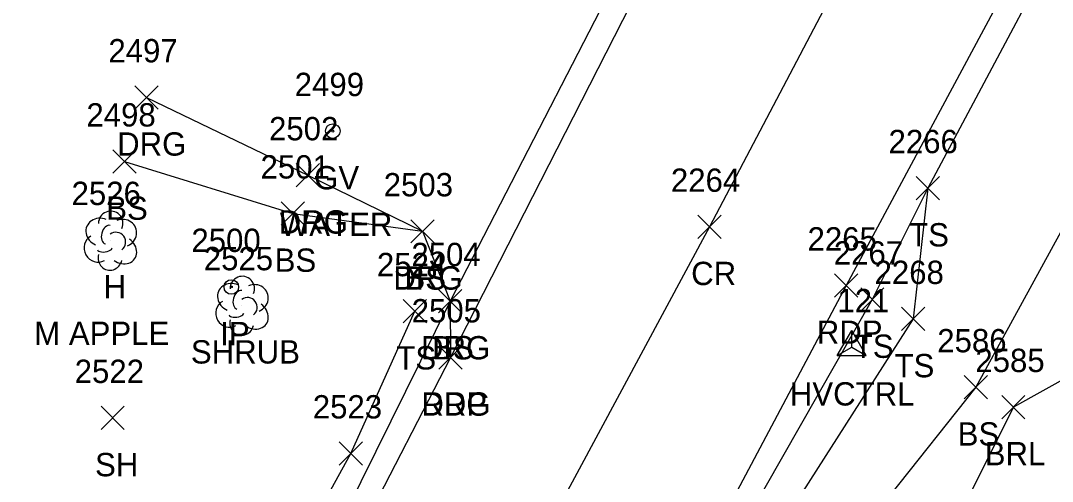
# Model space of a CAD drawing. Extents: x 1678863 to 1683592, y 407783 to 418211.
# Drawn here: x 1680682.6 to 1680771.2, y 415792.7 to 415832.2 of the extents above; entities that cross this region are included whole.
import ezdxf

# ---------------------------------------------------------------- set-up
doc = ezdxf.new("R2010")
doc.units = 0
for name, color, linetype in [('C_A', 7, 'Continuous'), ('C_I', 7, 'Continuous'), ('CPSM', 7, 'Continuous'), ('L_A', 7, 'Continuous'), ('L_C', 7, 'Continuous'), ('L_I', 7, 'Continuous'), ('L_TIC', 7, 'Continuous'), ('LABL', 7, 'Continuous'), ('LELB', 7, 'Continuous'), ('LSH', 7, 'Continuous'), ('LTD', 7, 'Continuous'), ('M_A', 7, 'Continuous'), ('M_I', 7, 'Continuous'), ('MPIR', 7, 'Continuous'), ('P_A', 7, 'Continuous'), ('P_I', 7, 'Continuous'), ('P_TIC', 7, 'Continuous'), ('PET', 7, 'Continuous'), ('PRC', 7, 'Continuous'), ('R_A', 7, 'Continuous'), ('R_I', 7, 'Continuous'), ('R_TIC', 7, 'Continuous'), ('RDG', 7, 'Continuous'), ('U_A', 7, 'Continuous'), ('U_C', 7, 'Continuous'), ('U_I', 7, 'Continuous'), ('UWV', 7, 'Continuous')]:
    doc.layers.add(name, color=color, linetype=linetype)

msp = doc.modelspace()

# ---------------------------------------------------------------- linework, layer by layer
at = {"layer": 'CPSM'}
for p, q in [((1680752.684, 415803.44), (1680753.934, 415805.605)), ((1680755.184, 415803.44), (1680753.934, 415805.605)), ((1680753.935, 415804.161), (1680753.934, 415805.605)), ((1680752.684, 415803.44), (1680753.935, 415804.161)), ((1680753.935, 415804.161), (1680753.935, 415804.161)), ((1680753.935, 415804.161), (1680755.184, 415803.44)), ((1680752.684, 415803.44), (1680755.184, 415803.44))]:
    msp.add_line(p, q, dxfattribs=at)
at = {"layer": 'L_TIC'}
for points in [[(1680690.498, 415819.091), (1680692.498, 415821.091)], [(1680692.498, 415819.091), (1680690.498, 415821.091)], [(1680759.46, 415816.804), (1680761.46, 415818.804)], [(1680761.46, 415816.804), (1680759.46, 415818.804)], [(1680759.46, 415816.804), (1680761.46, 415818.804)], [(1680761.46, 415816.804), (1680759.46, 415818.804)], [(1680704.958, 415814.63), (1680706.958, 415816.63)], [(1680706.958, 415814.63), (1680704.958, 415816.63)], [(1680716.101, 415813.102), (1680718.101, 415815.102)], [(1680718.101, 415813.102), (1680716.101, 415815.102)], [(1680718.476, 415807.116), (1680720.476, 415809.116)], [(1680720.476, 415807.116), (1680718.476, 415809.116)], [(1680754.706, 415807.248), (1680756.706, 415809.248)], [(1680756.706, 415807.248), (1680754.706, 415809.248)], [(1680715.434, 415806.251), (1680717.434, 415808.251)], [(1680717.434, 415806.251), (1680715.434, 415808.251)], [(1680758.205, 415805.584), (1680760.205, 415807.584)], [(1680760.205, 415805.584), (1680758.205, 415807.584)], [(1680763.595, 415799.724), (1680765.595, 415801.724)], [(1680765.595, 415799.724), (1680763.595, 415801.724)], [(1680766.812, 415798.031), (1680768.812, 415800.031)], [(1680768.812, 415798.031), (1680766.812, 415800.031)], [(1680689.49, 415797.094), (1680691.49, 415799.094)], [(1680691.49, 415797.094), (1680689.49, 415799.094)], [(1680709.933, 415794.051), (1680711.933, 415796.051)], [(1680711.933, 415794.051), (1680709.933, 415796.051)]]:
    msp.add_lwpolyline(points, dxfattribs=at)
at = {"layer": 'LABL'}
msp.add_lwpolyline([(1680798.037, 415815.843), (1680767.812, 415799.031), (1680758, 415779.455), (1680742.731, 415749.439), (1680736.961, 415720.292), (1680734.882, 415676.747)], dxfattribs=at)
at = {"layer": 'LELB'}
for points in [[(1681038.028, 416377.841), (1681018.749, 416331.614), (1681001.828, 416290.791), (1680984.436, 416253.744), (1680966.98, 416214.938), (1680950.182, 416176.933), (1680939.74, 416156.545), (1680931.743, 416141.556), (1680922.876, 416125.66), (1680904.836, 416089.792), (1680882.52, 416047.723), (1680856.468, 415999.192), (1680833.953, 415957.085), (1680817.582, 415925.775), (1680807.173, 415890.215), (1680788.233, 415868.015), (1680776.062, 415847.053), (1680760.46, 415817.804), (1680755.706, 415808.248), (1680735.62, 415773.097), (1680716.449, 415735.153), (1680696.338, 415699.121)], [(1680737.574, 415843.245), (1680719.476, 415808.116), (1680702.88, 415774.59), (1680685.973, 415744.851), (1680671.04, 415719.603), (1680644.985, 415731.269)], [(1680779.019, 415827.068), (1680764.595, 415800.724), (1680749.759, 415782.109), (1680734.083, 415752.615), (1680721.13, 415730.532), (1680704.812, 415692.989), (1680704.748, 415688.178), (1680689.04, 415667.713), (1680668.979, 415635.109), (1680668.126, 415633.15), (1680666.863, 415630.176), (1680666.01, 415629.15), (1680664.529, 415626.687), (1680656.162, 415606.333), (1680642.64, 415571.636), (1680625.841, 415544.479), (1680606.006, 415498.247), (1680595.977, 415466.064), (1680584.215, 415440.002)], [(1680691.498, 415820.091), (1680705.958, 415815.63), (1680717.101, 415814.102)], [(1680760.46, 415817.804), (1680759.205, 415806.584), (1680737.441, 415772.535), (1680718.549, 415734.225), (1680698.026, 415698.096), (1680678.911, 415660.828), (1680666.54, 415635.479), (1680651.212, 415608.561), (1680637.639, 415579.696), (1680620.72, 415545.755), (1680603.882, 415511.305), (1680588.551, 415474.847)], [(1680647.822, 415734.887), (1680671.7, 415723.464), (1680685.583, 415747.699), (1680698.428, 415772.35), (1680710.933, 415795.051), (1680716.434, 415807.251)]]:
    msp.add_lwpolyline(points, dxfattribs=at)
at = {"layer": 'LSH'}
msp.add_line((1680701.577, 415807.763), (1680701.577, 415807.763), dxfattribs=at)
msp.add_line((1680701.577, 415807.763), (1680701.577, 415807.763), dxfattribs=at)
msp.add_arc((1680701.624, 415809.197), 1.047, 335.52715, 180.95627, dxfattribs=at)
for centre, major_axis, ratio, start_param, end_param in [((1680700.786, 415808.43), (1.21, -0.512), 0.895232, 1.570796, 4.712389), ((1680702.619, 415808.347), (-1.141, -0.483), 0.949671, 1.570796, 4.712389), ((1680701.369, 415808.222), (-0.208, -0.792), 0.645439, 3.141593, 6.283185), ((1680700.494, 415807.055), (0.584, -1.042), 0.959034, 3.141593, 6.283185), ((1680702.077, 415807.597), (-0.5, 0.667), 0.989748, 3.141593, 6.283185), ((1680701.119, 415807.013), (-0.625, -0.083), 0.423636, 0, 3.141593), ((1680702.577, 415806.93), (-1.09, 0.792), 0.841452, 1.570796, 4.712389), ((1680701.578, 415806.263), (0.265, 1.061), 0.942809, 1.570796, 4.712389)]:
    msp.add_ellipse(centre, major_axis=major_axis, ratio=ratio, start_param=start_param, end_param=end_param, dxfattribs=at)
at = {"layer": 'LTD'}
msp.add_line((1680690.278, 415813.356), (1680690.278, 415813.356), dxfattribs=at)
msp.add_line((1680690.278, 415813.356), (1680690.278, 415813.356), dxfattribs=at)
msp.add_arc((1680690.325, 415814.79), 1.047, 335.52715, 180.95627, dxfattribs=at)
for centre, major_axis, ratio, start_param, end_param in [((1680689.487, 415814.023), (1.21, -0.512), 0.895232, 1.570796, 4.712389), ((1680691.32, 415813.94), (-1.141, -0.483), 0.949671, 1.570796, 4.712389), ((1680690.07, 415813.815), (-0.208, -0.792), 0.645439, 3.141593, 6.283185), ((1680690.778, 415813.19), (-0.5, 0.667), 0.989748, 3.141593, 6.283185), ((1680689.195, 415812.648), (0.584, -1.042), 0.959034, 3.141593, 6.283185), ((1680691.278, 415812.523), (-1.09, 0.792), 0.841452, 1.570796, 4.712389), ((1680689.82, 415812.606), (-0.625, -0.083), 0.423636, 0, 3.141593), ((1680690.279, 415811.856), (0.265, 1.061), 0.942809, 1.570796, 4.712389)]:
    msp.add_ellipse(centre, major_axis=major_axis, ratio=ratio, start_param=start_param, end_param=end_param, dxfattribs=at)
at = {"layer": 'MPIR'}
for radius in [0.625, 0.0833]:
    msp.add_circle((1680700.677, 415809.329), radius, dxfattribs=at)
at = {"layer": 'P_TIC'}
for points in [[(1680740.722, 415813.49), (1680742.722, 415815.49)], [(1680742.722, 415813.49), (1680740.722, 415815.49)], [(1680752.452, 415808.453), (1680754.452, 415810.453)], [(1680754.452, 415808.453), (1680752.452, 415810.453)], [(1680718.499, 415802.289), (1680720.499, 415804.289)], [(1680720.499, 415802.289), (1680718.499, 415804.289)]]:
    msp.add_lwpolyline(points, dxfattribs=at)
at = {"layer": 'PET'}
for points in [[(1681035.735, 416378.532), (1681017.062, 416332.678), (1680999.27, 416291.416), (1680982.689, 416254.142), (1680964.824, 416215.737), (1680947.348, 416177.779), (1680937.484, 416157.885), (1680921.556, 416126.429), (1680903.284, 416091.068), (1680880.843, 416048.454), (1680855.061, 415999.873), (1680831.971, 415957.257), (1680815.388, 415926.606), (1680795.99, 415889.859), (1680774.337, 415848.34), (1680753.452, 415809.453), (1680734.449, 415773.685), (1680714.618, 415736.113), (1680695.558, 415699.429)], [(1680996.009, 416353.708), (1680982.81, 416321.51), (1680971.476, 416295.92), (1680952.699, 416253.887), (1680926.82, 416197.74), (1680911.806, 416166.238), (1680904.741, 416153.708), (1680897.853, 416138.556), (1680882.543, 416108.428), (1680868.495, 416082.164), (1680848.805, 416046.269), (1680837.325, 416025.635), (1680820.87, 415993.998), (1680802.929, 415960.8), (1680794.927, 415945.376), (1680788.346, 415932.196), (1680766.351, 415890.197), (1680748.569, 415858.048), (1680739.86, 415843.183), (1680719.499, 415803.289), (1680704.335, 415773.881), (1680688.05, 415743.551), (1680674.8, 415719.505), (1680654.864, 415682.787)]]:
    msp.add_lwpolyline(points, dxfattribs=at)
at = {"layer": 'PRC'}
msp.add_lwpolyline([(1681023.421, 416383.548), (1681004.955, 416337.973), (1680986.609, 416296.092), (1680970.955, 416259.77), (1680953.86, 416221.87), (1680935.465, 416183), (1680925.479, 416164.551), (1680910.269, 416132.659), (1680891.395, 416096.45), (1680869.682, 416055.771), (1680842.557, 416004.51), (1680820.257, 415963.673), (1680803.622, 415931.186), (1680784.301, 415896.018), (1680762.737, 415854.402), (1680741.722, 415814.49), (1680722.602, 415778.992), (1680702.407, 415740.813), (1680684.221, 415706.228), (1680664.503, 415668.421)], dxfattribs=at)
at = {"layer": 'R_TIC'}
for points in [[(1680692.386, 415824.593), (1680694.386, 415826.593)], [(1680694.386, 415824.593), (1680692.386, 415826.593)], [(1680706.256, 415817.907), (1680708.256, 415819.907)], [(1680708.256, 415817.907), (1680706.256, 415819.907)], [(1680716.101, 415813.102), (1680718.101, 415815.102)], [(1680718.101, 415813.102), (1680716.101, 415815.102)], [(1680718.476, 415807.116), (1680720.476, 415809.116)], [(1680720.476, 415807.116), (1680718.476, 415809.116)], [(1680718.499, 415802.289), (1680720.499, 415804.289)], [(1680720.499, 415802.289), (1680718.499, 415804.289)]]:
    msp.add_lwpolyline(points, dxfattribs=at)
at = {"layer": 'RDG'}
msp.add_lwpolyline([(1680693.386, 415825.593), (1680707.256, 415818.907), (1680717.101, 415814.102), (1680719.476, 415808.116), (1680719.499, 415803.289)], dxfattribs=at)
at = {"layer": 'UWV'}
for radius in [0.625, 0.0833]:
    msp.add_circle((1680709.389, 415822.701), radius, dxfattribs=at)

# ---------------------------------------------------------------- texts
at = {"layer": 'C_A'}
msp.add_text('HVCTRL', height=2, dxfattribs=at).set_placement((1680748.628, 415799.161))
at = {"layer": 'C_I'}
msp.add_text('121', height=2, dxfattribs=at).set_placement((1680752.706, 415807.161))
at = {"layer": 'L_A'}
for s, p in [('BS', (1680689.939, 415815.091)), ('TS', (1680758.869, 415812.804)), ('TS', (1680758.869, 415812.804)), ('BS', (1680704.399, 415810.63)), ('BS', (1680715.542, 415809.102)), ('H', (1680689.711, 415808.356)), ('TS', (1680754.115, 415803.248)), ('SHRUB', (1680697.207, 415802.763)), ('BS', (1680717.917, 415803.116)), ('TS', (1680714.844, 415802.251)), ('TS', (1680757.614, 415801.584)), ('BS', (1680763.036, 415795.724)), ('BRL', (1680765.355, 415794.031)), ('SH', (1680688.978, 415793.094))]:
    msp.add_text(s, height=2, dxfattribs=at).set_placement(p)
at = {"layer": 'L_C'}
msp.add_text('M APPLE', height=2, dxfattribs=at).set_placement((1680683.759, 415804.356))
at = {"layer": 'L_I'}
for s, p in [('2498', (1680688.238, 415823.091)), ('2266', (1680757.098, 415820.804)), ('2266', (1680757.098, 415820.804)), ('2501', (1680703.186, 415818.63)), ('2503', (1680713.762, 415817.102)), ('2526', (1680686.963, 415816.356)), ('2267', (1680752.399, 415811.248)), ('2525', (1680698.317, 415810.763)), ('2504', (1680716.138, 415811.116)), ('2524', (1680713.175, 415810.251)), ('2268', (1680755.898, 415809.584)), ('2586', (1680761.28, 415803.724)), ('2585', (1680764.552, 415802.031)), ('2522', (1680687.23, 415801.094)), ('2523', (1680707.673, 415798.051))]:
    msp.add_text(s, height=2, dxfattribs=at).set_placement(p)
at = {"layer": 'M_A'}
msp.add_text('IP', height=2, dxfattribs=at).set_placement((1680699.725, 415804.329))
at = {"layer": 'M_I'}
msp.add_text('2500', height=2, dxfattribs=at).set_placement((1680697.252, 415812.329))
at = {"layer": 'P_A'}
for s, p in [('CR', (1680740.155, 415809.49)), ('RDP', (1680750.94, 415804.453)), ('RDP', (1680716.987, 415798.289))]:
    msp.add_text(s, height=2, dxfattribs=at).set_placement(p)
at = {"layer": 'P_I'}
for s, p in [('2264', (1680738.414, 415817.49)), ('2265', (1680750.145, 415812.453)), ('2505', (1680716.16, 415806.289))]:
    msp.add_text(s, height=2, dxfattribs=at).set_placement(p)
at = {"layer": 'R_A'}
for p in [(1680690.874, 415820.593), (1680704.745, 415813.907), (1680714.589, 415809.102), (1680716.964, 415803.116), (1680716.987, 415798.289)]:
    msp.add_text('DRG', height=2, dxfattribs=at).set_placement(p)
at = {"layer": 'R_I'}
for s, p in [('2497', (1680690.126, 415828.593)), ('2502', (1680703.918, 415821.907)), ('2503', (1680713.762, 415817.102)), ('2504', (1680716.138, 415811.116)), ('2505', (1680716.16, 415806.289))]:
    msp.add_text(s, height=2, dxfattribs=at).set_placement(p)
at = {"layer": 'U_A'}
msp.add_text('GV', height=2, dxfattribs=at).set_placement((1680707.79, 415817.701))
at = {"layer": 'U_C'}
msp.add_text('WATER', height=2, dxfattribs=at).set_placement((1680704.845, 415813.701))
at = {"layer": 'U_I'}
msp.add_text('2499', height=2, dxfattribs=at).set_placement((1680706.121, 415825.701))

doc.saveas('drawing.dxf')
